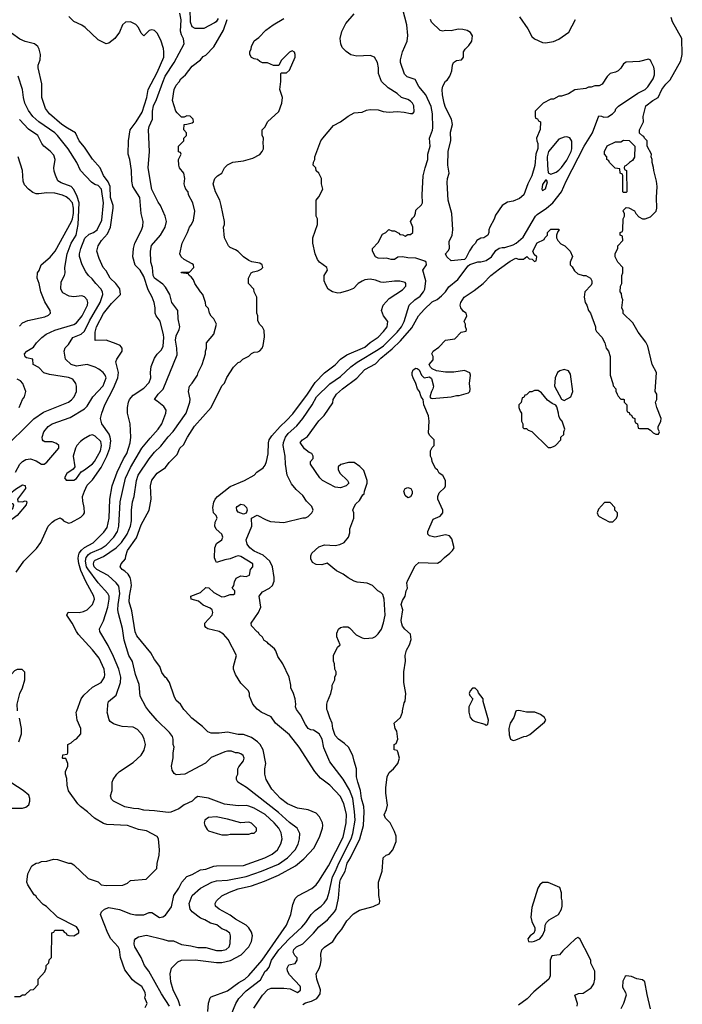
# Model space of a CAD drawing. Header units: inches. Extents: x 1793402 to 1900366, y 320852 to 470679.
# Tile 589 of 604: x 1883949 to 1888867, y 427823 to 435128. Entities that reach past the tile are written whole.
import ezdxf

# ---------------------------------------------------------------- set-up
doc = ezdxf.new("R2010")
doc.units = ezdxf.units.IN
doc.header["$MEASUREMENT"] = 0
doc.layers.add('B8482', color=7, linetype='Continuous')
doc.layers.add('B8483', color=7, linetype='Continuous')

msp = doc.modelspace()

# ---------------------------------------------------------------- linework, layer by layer
at = {"layer": 'B8482', "color": 4}
for points, elevation in [([(1883910, 427882), (1883950, 427882), (1883970, 427894), (1883990, 427894), (1884028.4, 427931.6), (1884050, 427934), (1884086, 427970), (1884086, 428010), (1884136.4, 428063.6), (1884146, 428090), (1884146, 428110), (1884166, 428130), (1884167.3, 428152.7), (1884186, 428170), (1884187.3, 428352.7), (1884202, 428358), (1884210, 428374), (1884270, 428374), (1884278, 428358), (1884294, 428350), (1884298, 428338), (1884312.7, 428332.7), (1884350, 428332), (1884387.3, 428352.7), (1884388, 428370), (1884370, 428398), (1884228.9, 428468.9), (1884148.4, 428548.4), (1884123.1, 428563.1), (1884078, 428610), (1884068.4, 428628.4), (1884056.4, 428636.4), (1884009.1, 428709.1), (1884002, 428730), (1884008.9, 428791.1), (1884038, 428850), (1884070, 428871.3), (1884090, 428872), (1884110, 428882), (1884150, 428884.7), (1884200.2, 428899.8), (1884230, 428898), (1884310, 428871.3), (1884330, 428871.3), (1884350, 428858), (1884456.9, 428756.9), (1884530, 428731.3), (1884554, 428710), (1884590, 428704.7), (1884714, 428706), (1884750, 428722), (1884770, 428742), (1884887.3, 428752.7), (1884966, 428830), (1884968, 428868), (1884984, 428930), (1884985.2, 428970), (1884979, 429050), (1884970, 429068), (1884890, 429109), (1884830, 429119.3), (1884750, 429149.3), (1884596.5, 429156.5), (1884570, 429164), (1884504.8, 429204.8), (1884451.9, 429251.9), (1884399, 429290), (1884379, 429310), (1884310, 429408), (1884301.2, 429450), (1884298, 429498), (1884288.9, 429531.1), (1884288.9, 429551.1), (1884306, 429590), (1884306, 429610), (1884290, 429646), (1884270, 429646), (1884266, 429650), (1884270, 429674), (1884302, 429678), (1884306, 429690), (1884306, 429750), (1884330, 429762), (1884354.6, 429785.4), (1884370, 429792), (1884402, 429830), (1884402, 429870), (1884375.3, 429930), (1884369, 429990), (1884372.5, 430000)], 276), ([(1884880.4, 427799.6), (1884895.3, 427830), (1884878, 427870), (1884882, 427890), (1884879, 427910), (1884854.2, 427954.2), (1884806.3, 427986.3), (1884785.6, 428005.6), (1884730, 428078), (1884697.2, 428170), (1884689.3, 428230), (1884679.3, 428250), (1884626, 428310), (1884602.7, 428350), (1884548.7, 428490), (1884555.3, 428510), (1884578, 428530), (1884610, 428541), (1884690, 428527.3), (1884770, 428494.8), (1884807.5, 428487.5), (1884870, 428487.3), (1884910, 428504.7), (1884930, 428504.7), (1884987.1, 428467.1), (1885010, 428471.3), (1885030, 428484.7), (1885074.8, 428545.2), (1885093.2, 428630), (1885130, 428684.7), (1885151.9, 428728.1), (1885190, 428771), (1885230, 428786.8), (1885290, 428821), (1885330, 428824.9), (1885390, 428846.8), (1885410, 428851), (1885610, 428853.4), (1885768.7, 428910), (1885822, 428938), (1885862.7, 428970), (1885887.2, 429012.8), (1885896, 429050), (1885890, 429095.3), (1885872.3, 429130), (1885838, 429170), (1885770, 429231.6), (1885690, 429278.4), (1885650, 429292), (1885630, 429297), (1885570, 429296.2), (1885467.7, 429307.7), (1885350, 429353.2), (1885270, 429364), (1885250, 429353.2), (1885230, 429329.3), (1885170, 429302.7), (1885130, 429274), (1885070, 429249.2), (1885050, 429245.2), (1884950, 429259), (1884870, 429264), (1884833.6, 429273.6), (1884794.6, 429274.6), (1884730, 429289), (1884646, 429330), (1884630, 429346), (1884622, 429370), (1884635.3, 429410), (1884635.3, 429470), (1884642, 429490), (1884668.7, 429530), (1884689.4, 429550.6), (1884790, 429618), (1884850, 429671.3), (1884872.5, 429707.5), (1884881.2, 429750), (1884873.2, 429790), (1884860.2, 429820.2), (1884822, 429862), (1884790, 429879), (1884710, 429884), (1884673.6, 429893.6), (1884644.7, 429904.7), (1884621.2, 429921.2), (1884613.6, 429933.6), (1884599, 429990), (1884599.5, 430000)], 272), ([(1885060.7, 427810), (1885000.7, 427900.7), (1884908.2, 428068.2), (1884875.6, 428110), (1884851.5, 428171.5), (1884802.7, 428250), (1884797.2, 428270), (1884802, 428298), (1884810, 428312), (1884830, 428324.7), (1884890, 428334.8), (1885010, 428307.3), (1885050, 428294), (1885090, 428294), (1885150, 428267.7), (1885218, 428258), (1885270, 428244), (1885330, 428244.9), (1885410, 428223), (1885450, 428222), (1885482, 428230), (1885504, 428250), (1885510, 428274), (1885514, 428330), (1885509, 428350), (1885482, 428370), (1885450, 428383.7), (1885412.8, 428412.8), (1885365.6, 428425.6), (1885322, 428450), (1885290, 428460.9), (1885229.2, 428510), (1885213.2, 428530), (1885206, 428570), (1885229.2, 428630), (1885290, 428684), (1885375.3, 428730), (1885410, 428738), (1885490, 428744.4), (1885630, 428772.4), (1885744, 428810), (1885870, 428862.4), (1885937.2, 428910), (1885992.7, 428970), (1886015.1, 429010), (1886025.2, 429050), (1886029, 429090), (1886008.7, 429130), (1885950, 429172.7), (1885870, 429247), (1885631.9, 429431.9), (1885568, 429470), (1885558, 429490), (1885558, 429510), (1885568, 429530), (1885568.7, 429570), (1885574.6, 429585.4), (1885608.7, 429630), (1885615.3, 429650), (1885608, 429670), (1885590, 429682), (1885570, 429688.7), (1885550, 429689), (1885520.2, 429700.2), (1885490, 429701.2), (1885470, 429696), (1885370, 429654), (1885327.1, 429612.9), (1885174, 429530), (1885110, 429526), (1885096.4, 429536.4), (1885080.4, 429560.4), (1885075.3, 429590), (1885088.4, 429651.6), (1885088.7, 429690), (1885095.3, 429730), (1885088.9, 429751.1), (1885088.7, 429790), (1885082, 429810), (1885060.2, 429840.2), (1884970, 429928.7), (1884907.7, 430000)], 268), ([(1885138.7, 427810), (1885127.6, 427850), (1885087, 427930), (1885069.4, 427990), (1885066, 428050), (1885076, 428090), (1885122.5, 428137.5), (1885150, 428150.7), (1885250, 428152.7), (1885410, 428132.7), (1885450, 428132.4), (1885512.7, 428147.3), (1885592.7, 428190), (1885649.3, 428250), (1885669.4, 428290), (1885676, 428330), (1885670, 428358), (1885649, 428390), (1885629, 428410), (1885550, 428455.1), (1885510, 428485.2), (1885430, 428529.2), (1885402, 428550), (1885399, 428570), (1885408.7, 428590), (1885450, 428626.8), (1885504.9, 428655.1), (1885570, 428679.3), (1885670, 428703), (1885764.4, 428735.6), (1885870, 428780.4), (1885996, 428850), (1886058.6, 428901.4), (1886134.9, 428985.1), (1886176, 429070), (1886196, 429130), (1886199.3, 429150), (1886196, 429170), (1886173.8, 429213.8), (1886150, 429241.2), (1886090, 429266), (1886010, 429279.3), (1885935.3, 429310), (1885885.2, 429350), (1885820.1, 429420.1), (1885779, 429490), (1885769, 429530), (1885769.2, 429570), (1885776, 429610), (1885755.1, 429710), (1885732.7, 429750), (1885713.2, 429770), (1885670, 429802.7), (1885610, 429826), (1885570, 429826), (1885490, 429841.2), (1885430, 429834), (1885370, 429835.3), (1885344.7, 429844.7), (1885304.7, 429884.7), (1885225.6, 429945.6), (1885177, 430000)], 264), ([(1885345.2, 427770), (1885349.4, 427830.6), (1885362, 427870), (1885370, 427878), (1885490, 427924), (1885574.2, 427985.8), (1885619.3, 428010), (1885650, 428036.3), (1885747.6, 428150), (1885929.3, 428410), (1885961.2, 428490), (1885976.5, 428563.5), (1885992.9, 428607.1), (1886012.9, 428627.1), (1886116.6, 428683.4), (1886149.5, 428710.5), (1886170, 428736), (1886239.6, 428850), (1886350, 429062.8), (1886372.8, 429170), (1886374.9, 429234.9), (1886355.6, 429310), (1886330, 429365.2), (1886249.5, 429449.5), (1886181.2, 429501.2), (1886139, 429550), (1886023.7, 429730), (1885950, 429821.2), (1885847.9, 429907.9), (1885815.5, 429955.5), (1885742, 429990), (1885728.7, 430000)], 256), ([(1885496, 427690), (1885552.1, 427827.9), (1885574.8, 427865.2), (1885630, 427924), (1885735.2, 428004.8), (1885769.5, 428070), (1885782.5, 428077.5), (1885800.9, 428099.1), (1885818, 428150), (1885871.9, 428228.1), (1885949.5, 428310), (1886043.9, 428396.1), (1886072.7, 428430), (1886113.2, 428490), (1886141.6, 428518.4), (1886185.2, 428550), (1886207.5, 428572.5), (1886230, 428606), (1886245.8, 428654.2), (1886271.3, 428770), (1886293, 428810), (1886316.3, 428870), (1886409.7, 429050), (1886421.3, 429090), (1886437.4, 429190), (1886434, 429254), (1886420.5, 429350), (1886395.4, 429415.4), (1886350, 429493.2), (1886250, 429622), (1886206.3, 429726.3), (1886194.5, 429790), (1886172, 429830), (1886130, 429857.2), (1886110, 429859), (1886089.3, 429869.3), (1886070, 429898), (1886034, 429970), (1886010, 430000)], 252), ([(1885685.4, 427794.6), (1885749.7, 427890.3), (1885790, 427934), (1885816.2, 427943.8), (1885910, 427943), (1885956.8, 427936.8), (1886010, 427911.3), (1886032.5, 427927.5), (1886034, 427950), (1886030, 427958), (1885950, 428040.9), (1885936.3, 428070), (1885933.6, 428090), (1885945.1, 428114.9), (1885993.2, 428126.8), (1886008, 428150), (1886007.3, 428167.3), (1885990, 428186), (1885978, 428210), (1885984, 428230), (1886002, 428250), (1886050, 428270.8), (1886129.7, 428350.3), (1886170, 428397.3), (1886232.7, 428450), (1886286, 428510), (1886297, 428530), (1886314.5, 428610), (1886324.2, 428730), (1886329.6, 428750), (1886363.6, 428810), (1886379.7, 428870), (1886404.2, 428910), (1886473, 429050), (1886499.7, 429150), (1886504.2, 429250), (1886502.4, 429290), (1886486.6, 429350), (1886478.7, 429410), (1886457.6, 429470), (1886449.4, 429510), (1886448.7, 429570), (1886430, 429626), (1886422, 429670), (1886388.7, 429730), (1886358.6, 429758.6), (1886315.3, 429790), (1886290, 429818), (1886274, 429870), (1886269, 429910), (1886250, 429948), (1886232.1, 430000)], 248), ([(1886050, 427822), (1886070, 427834.9), (1886113.3, 427846.7), (1886154, 427866), (1886178.6, 427901.4), (1886181.2, 427930), (1886153.2, 428010), (1886149.2, 428050), (1886171.9, 428088.1), (1886181.5, 428118.5), (1886186.6, 428150), (1886184.5, 428195.5), (1886192.3, 428227.7), (1886210, 428246), (1886272.1, 428287.9), (1886303.2, 428336.8), (1886339.5, 428380.5), (1886377.5, 428442.5), (1886426.3, 428493.7), (1886470, 428521.6), (1886571.5, 428548.5), (1886618, 428570), (1886622, 428590), (1886615.3, 428630), (1886612.7, 428730), (1886638, 428810), (1886645.2, 428910), (1886668.7, 428930), (1886690, 428937.3), (1886719.3, 428970), (1886744, 429030), (1886742, 429070), (1886730, 429106), (1886698, 429170), (1886664.7, 429204.7), (1886654, 429230), (1886671.8, 429268.2), (1886678.9, 429301.1), (1886665.2, 429390), (1886665.2, 429430), (1886675.3, 429510), (1886690, 429542), (1886722, 429570), (1886755.3, 429610), (1886768, 429650), (1886756.4, 429696.4), (1886750, 429706), (1886728, 429710), (1886728, 429750), (1886742, 429758), (1886755.3, 429790), (1886748, 429850), (1886735.3, 429870), (1886728.7, 429910), (1886775.3, 429950), (1886789.3, 429990.7), (1886790.9, 430000)], 244), ([(1887282, 430000), (1887282, 429990), (1887291.3, 429950), (1887310, 429931.3), (1887330, 429921), (1887402, 429902), (1887410, 429894), (1887422, 429898), (1887428, 429930), (1887408.3, 430000)], 244), ([(1887636.7, 430000), (1887630, 429998), (1887616, 429950), (1887590, 429908), (1887578.8, 429870), (1887582, 429822), (1887591.1, 429791.1), (1887610, 429781), (1887630, 429786), (1887689.4, 429810.6), (1887710, 429811.3), (1887735.5, 429824.5), (1887844.7, 429915.3), (1887854, 429930), (1887844, 429950), (1887813.7, 429973.7), (1887771, 429991), (1887710, 429989.6), (1887666.6, 430000)], 244), ([(1883942, 429770), (1883960.9, 429830), (1883962, 429870), (1883946.8, 429946.8)], 284), ([(1883890, 429278.8), (1883970, 429278.8), (1883995.1, 429284.9), (1884016, 429304), (1884024, 429330), (1884024, 429350), (1884015.5, 429375.5), (1883975.3, 429410), (1883890, 429464)], 284), ([(1888087, 427810), (1888089.4, 427830), (1888068.9, 427891.1), (1888096.4, 427903.6), (1888130, 427906), (1888190, 427944.7), (1888210, 427974), (1888218, 428010), (1888218, 428070), (1888188.4, 428128.4), (1888187.3, 428147.3), (1888178, 428170), (1888106, 428310), (1888090, 428318), (1888074, 428310), (1887979.6, 428220.4), (1887954, 428190), (1887898, 428182), (1887884.7, 428150), (1887886.4, 428033.6), (1887876, 428010), (1887764.1, 427915.9), (1887716.1, 427863.9), (1887650, 427817.2)], 244), ([(1888629.6, 427790), (1888605.4, 427894.6), (1888589.4, 427989.4), (1888570, 428005.2), (1888530, 428012.7), (1888490, 428029.2), (1888450, 428035.3), (1888442, 428030), (1888425.4, 427994.6), (1888422, 427950), (1888444.7, 427910), (1888451, 427890), (1888430.6, 427829.4), (1888411, 427790)], 244)]:
    msp.add_lwpolyline(points, dxfattribs=dict(at, elevation=elevation))
for points, elevation in [([(1885407.1, 429212.9), (1885350, 429208.7), (1885322, 429190), (1885318, 429170), (1885322.8, 429150), (1885339.8, 429119.8), (1885350, 429111.3), (1885414, 429090), (1885450, 429081), (1885490, 429081), (1885510, 429086), (1885650, 429084.7), (1885670, 429094), (1885690, 429094), (1885706, 429110), (1885706, 429130), (1885670, 429168), (1885650, 429175.3), (1885590, 429168.7), (1885490, 429197.2)], 276), ([(1887870, 428727.6), (1887830, 428727.3), (1887808, 428710), (1887795.1, 428684.9), (1887750, 428542), (1887742.4, 428470), (1887750, 428438), (1887771.3, 428390), (1887771.3, 428370), (1887764.7, 428350), (1887738, 428330), (1887721, 428310), (1887726, 428290), (1887750, 428287.7), (1887770, 428291.3), (1887808, 428310), (1887830, 428334), (1887847.3, 428372.7), (1887848, 428410), (1887858, 428430), (1887878, 428450), (1887948.7, 428490), (1887969, 428530), (1887974, 428550), (1887974, 428590), (1887969, 428610), (1887968.9, 428648.9), (1887958, 428690)], 244)]:
    msp.add_lwpolyline(points, close=True, dxfattribs=dict(at, elevation=elevation))
at = {"layer": 'B8483', "color": 4}
for points, elevation in [([(1886010, 430000), (1886002, 430010), (1885995.3, 430030), (1885999, 430050), (1885994, 430090), (1885982, 430130), (1885962, 430170), (1885962, 430190), (1885949, 430250), (1885902, 430350), (1885864.7, 430404.7), (1885850, 430446), (1885840.4, 430460.4), (1885796.4, 430496.4), (1885786, 430510), (1885763.1, 430523.1), (1885750, 430546), (1885726, 430570), (1885722, 430582), (1885710, 430586), (1885668, 430630), (1885666, 430650), (1885721.2, 430730), (1885737.2, 430770), (1885725.2, 430850), (1885750, 430882.8), (1885802, 430910), (1885824, 430930), (1885837, 430963), (1885838, 430990), (1885825.1, 431070), (1885805.6, 431110), (1885755.3, 431155.3), (1885690, 431184.5), (1885657.2, 431210), (1885637.5, 431237.5), (1885629.4, 431270), (1885672.7, 431370), (1885668, 431430), (1885710, 431452), (1885776.9, 431416.9), (1885810, 431404.7), (1885910, 431398), (1886050, 431432), (1886070, 431432), (1886090, 431442), (1886118, 431470), (1886126, 431490), (1886116.4, 431516.4), (1886076.4, 431556.4), (1886050, 431598), (1886001.5, 431641.5), (1885964.8, 431684.8), (1885932.7, 431750), (1885920.9, 431830), (1885919.3, 431890), (1885905.1, 431970), (1885907.5, 431992.5), (1885920.9, 432030), (1885942.3, 432057.7), (1886005.3, 432114.7), (1886049.7, 432170.3), (1886119.5, 432270), (1886152, 432330), (1886250, 432427.7), (1886330, 432482), (1886407, 432553), (1886452.3, 432587.7), (1886610, 432680.3), (1886650, 432708.7), (1886750, 432810.5), (1886781.6, 432850), (1886802.9, 432890), (1886839, 433010), (1886881.2, 433050), (1886922, 433078), (1886946.6, 433110), (1886955.1, 433130), (1886962.9, 433190), (1886940.9, 433270), (1886967, 433310), (1886964.5, 433330), (1886956.4, 433336.4), (1886890, 433359.8), (1886830, 433360.5), (1886790, 433369.7), (1886754.2, 433365.8), (1886730, 433349.5), (1886706, 433350), (1886670, 433359), (1886650, 433355.3), (1886610, 433359), (1886588.7, 433370), (1886568, 433410), (1886568, 433430), (1886610, 433474), (1886642, 433538), (1886666, 433550), (1886688, 433572), (1886710, 433562), (1886730, 433562), (1886763.6, 433543.6), (1886770, 433534), (1886792, 433532), (1886810, 433522), (1886830, 433534), (1886850, 433534), (1886866, 433550), (1886866, 433590), (1886848.4, 433631.6), (1886863.1, 433656.9), (1886878, 433670), (1886887.3, 433692.7), (1886890, 433714), (1886930, 433754), (1886938, 433770), (1886935.3, 433830), (1886944, 433970), (1886957.2, 434030), (1886979, 434090), (1886979, 434130), (1886995.3, 434190), (1886989.2, 434250), (1887012.1, 434307.9), (1887014.8, 434325.2), (1887012, 434430), (1887003.3, 434483.3), (1886962.7, 434570), (1886912.1, 434632.1), (1886884, 434684), (1886825.6, 434705.6), (1886804.7, 434724.7), (1886775.3, 434810), (1886774, 434830), (1886788.9, 434888.9), (1886825.2, 434970), (1886829.2, 435010), (1886822.7, 435090), (1886759.3, 435330)], 252), ([(1885422.8, 435137.2), (1885406.8, 435113.2), (1885395.3, 435104.7), (1885315.9, 435064.1), (1885250, 435062.7), (1885230, 435075.3), (1885216, 435110), (1885214.5, 435210)], 268), ([(1884372.5, 430000), (1884404, 430090), (1884424.1, 430115.9), (1884490, 430174.8), (1884554, 430210), (1884579, 430250), (1884581.2, 430270), (1884576, 430310), (1884539.3, 430390), (1884490, 430454), (1884386.3, 430566.3), (1884369.4, 430589.4), (1884339, 430650), (1884298, 430710), (1884308, 430732), (1884390, 430730.8), (1884422, 430738), (1884449.4, 430750.6), (1884489, 430790), (1884504, 430830), (1884499, 430850), (1884439.6, 430959.6), (1884401.8, 431041.8), (1884386.5, 431093.5), (1884382, 431130), (1884384.7, 431150), (1884389.8, 431170.2), (1884406.3, 431193.7), (1884428.7, 431211.3), (1884493.3, 431246.7), (1884573.9, 431326.1), (1884598.3, 431361.7), (1884611.6, 431430), (1884617.6, 431570), (1884635.6, 431670), (1884671.5, 431770), (1884719.6, 431870), (1884743.6, 431910), (1884769.5, 431990), (1884774.5, 432030), (1884769.5, 432130), (1884749.6, 432210), (1884749.6, 432250), (1884756.2, 432290), (1884762.9, 432310), (1884790, 432342), (1884870, 432394), (1884910, 432436), (1884922.7, 432470), (1884919.3, 432510), (1884925.4, 432554.6), (1884950, 432618), (1884970, 432646), (1885002, 432678), (1885013.6, 432706.4), (1885018.7, 432770), (1885016.3, 432790), (1884991.6, 432891.6), (1884962, 432930), (1884954, 432950), (1884955.1, 432990), (1884947, 433030), (1884932, 433070), (1884903, 433123), (1884870, 433222), (1884842, 433270), (1884806.8, 433306.8), (1884789.2, 433370), (1884794, 433430), (1884804, 433470), (1884853.8, 433566.2), (1884862.5, 433597.5), (1884864.5, 433630), (1884851.5, 433691.5), (1884839.6, 433810), (1884787.3, 433890), (1884780.7, 433930), (1884779.3, 434010), (1884766.6, 434090), (1884753.2, 434130), (1884755.3, 434230), (1884769.3, 434310), (1884813.2, 434370), (1884857.7, 434442.3), (1884892, 434550), (1884902.7, 434610), (1884970, 434736), (1885018, 434850), (1885019.3, 434890), (1885014.8, 434914.8), (1884995.5, 434975.5), (1884970, 435028), (1884950, 435048.7), (1884930, 435053.2), (1884910, 435049), (1884870, 435008.7), (1884850, 435029), (1884829.6, 435069.6), (1884810, 435092.7), (1884770, 435112.7), (1884734, 435110), (1884711, 435090), (1884690, 435035.3), (1884656, 434990), (1884610, 434955.3), (1884590, 434948), (1884530, 434978), (1884435.3, 435070), (1884410, 435088.7), (1884350, 435115.3), (1884312.9, 435152.9)], 276), ([(1884599.5, 430000), (1884602, 430050), (1884608.7, 430070), (1884664, 430116), (1884697.2, 430210), (1884699.3, 430250), (1884683.7, 430310), (1884643.9, 430403.9), (1884605.6, 430485.6), (1884544, 430590), (1884542, 430610), (1884571.8, 430668.2), (1884602.9, 430770), (1884613.6, 430830), (1884611.8, 430850), (1884603.7, 430870), (1884530, 430949.4), (1884453.5, 431053.5), (1884444.4, 431070), (1884437.2, 431110), (1884443, 431137), (1884460, 431160), (1884472.7, 431170), (1884554.1, 431205.9), (1884589.3, 431230), (1884647, 431290), (1884673.6, 431330), (1884683.6, 431370), (1884693.6, 431550), (1884732.9, 431727.1), (1884770, 431806.8), (1884856, 431950), (1884915.9, 432024.1), (1884977.2, 432090), (1885002.7, 432130), (1885034, 432210), (1885035.3, 432230), (1885017.5, 432257.5), (1884970, 432298), (1884948.7, 432310), (1884975.3, 432350), (1885012.9, 432387.1), (1885117.2, 432642.8), (1885116.2, 432690), (1885104.5, 432750), (1885110, 432782), (1885133.2, 432830), (1885137.2, 432850), (1885124, 432910), (1885122, 432970), (1885079, 433030), (1885062.7, 433090), (1885030, 433144), (1885010, 433165.2), (1884949.4, 433210), (1884939.5, 433230), (1884935.1, 433290), (1884921.1, 433330), (1884919.7, 433410), (1884928.2, 433451.8), (1884993.2, 433530), (1885029, 433590), (1885039, 433630), (1885029, 433670), (1884993.2, 433750), (1884975.5, 433775.5), (1884930, 433868), (1884901.6, 434030), (1884911.8, 434150), (1884904.4, 434310), (1884910, 434334.8), (1884934.5, 434390), (1884935.6, 434450), (1884943, 434490), (1884964.6, 434535.4), (1885010, 434666), (1885029.6, 434710), (1885095.1, 434810), (1885169, 434950), (1885165.6, 434985.6), (1885150, 435015.3), (1885142.4, 435042.4), (1885148.1, 435128.1), (1885137.7, 435177.7)], 272), ([(1884907.7, 430000), (1884899, 430010), (1884884, 430030), (1884842.7, 430110), (1884834.8, 430194.8), (1884809.3, 430270), (1884786, 430366), (1884759, 430410), (1884724.5, 430524.5), (1884711.7, 430611.7), (1884682, 430722), (1884677.6, 430750), (1884678.7, 430790), (1884691.5, 430871.5), (1884685.1, 430925.1), (1884665.2, 430950), (1884604.2, 431004.2), (1884520.7, 431050), (1884502.4, 431070), (1884495.6, 431090), (1884502, 431110), (1884510, 431117.1), (1884570, 431144.4), (1884665.1, 431210), (1884705.1, 431250), (1884745.6, 431310), (1884771.5, 431370), (1884779.6, 431410), (1884779.5, 431490), (1884786.6, 431550), (1884799.5, 431590), (1884814.5, 431710), (1884829.1, 431749.1), (1884910, 431870.7), (1884950, 431920.7), (1884996.1, 431963.9), (1885050, 432034), (1885087.9, 432072.1), (1885183.7, 432210), (1885212.7, 432290), (1885212.9, 432312.9), (1885202, 432370), (1885209, 432410), (1885228.9, 432431.1), (1885268.7, 432490), (1885274, 432510), (1885304, 432570), (1885328.7, 432650), (1885328.7, 432670), (1885335.3, 432690), (1885335.3, 432730), (1885390, 432794), (1885408.7, 432870), (1885388.9, 432908.9), (1885369.1, 432929.1), (1885358, 432950), (1885350, 432986), (1885330, 433006), (1885328.7, 433030), (1885308.9, 433088.9), (1885290, 433108), (1885248.7, 433170), (1885238, 433198), (1885220.4, 433220.4), (1885206, 433230), (1885202, 433242), (1885148, 433250), (1885150, 433254), (1885210, 433254), (1885242, 433290), (1885238, 433310), (1885230, 433318), (1885168.9, 433348.9), (1885146, 433370), (1885138, 433390), (1885154, 433470), (1885194, 433550), (1885209, 433590), (1885224, 433610), (1885238.6, 433641.4), (1885248.9, 433708.9), (1885234, 433770), (1885202, 433830), (1885198, 433850), (1885182, 433870), (1885174, 433890), (1885169, 433910), (1885174, 433950), (1885168, 433990), (1885135.3, 434030), (1885128.7, 434050), (1885128, 434090), (1885146, 434130), (1885142, 434142), (1885128.4, 434148.4), (1885128, 434190), (1885166, 434230), (1885166, 434250), (1885186, 434270), (1885186, 434290), (1885168, 434310), (1885168.4, 434351.6), (1885190, 434352), (1885230, 434362), (1885238, 434370), (1885235.3, 434390), (1885212.9, 434412.9), (1885190, 434414), (1885170, 434406), (1885150, 434406), (1885118, 434438), (1885108.7, 434450), (1885084, 434530), (1885094, 434610), (1885110, 434642), (1885132.5, 434667.5), (1885144, 434690), (1885180.2, 434719.8), (1885230, 434784.7), (1885289.4, 434830.6), (1885310, 434856), (1885330, 434866), (1885390, 434926), (1885462, 435050), (1885489.1, 435130.9)], 268), ([(1885177, 430000), (1885168, 430010), (1885142, 430050), (1885110, 430078), (1885094, 430110), (1885061.2, 430210), (1885041.2, 430241.2), (1885028.7, 430250), (1885003.7, 430283.7), (1884989, 430330), (1884950, 430382), (1884921.2, 430430), (1884817.2, 430557.2), (1884806.3, 430586.3), (1884781.5, 430741.5), (1884762, 430810), (1884762.9, 430850), (1884779.5, 430930), (1884774.5, 430970), (1884769.3, 430990), (1884753.4, 431013.4), (1884730, 431037.2), (1884709, 431050), (1884695.3, 431070), (1884702, 431090), (1884732.9, 431127.1), (1884735.3, 431150), (1884749.2, 431190), (1884815.6, 431284.4), (1884850, 431381), (1884909.3, 431490), (1884925.2, 431570), (1884919.3, 431670), (1884930, 431711.3), (1884970, 431764.7), (1885030, 431806), (1885058, 431842), (1885118, 431902), (1885138, 431950), (1885165.6, 431974.4), (1885194, 432030), (1885247.2, 432112.8), (1885369, 432250), (1885450, 432412), (1885468.9, 432431.1), (1885485.6, 432474.4), (1885535.3, 432550), (1885570, 432584.7), (1885586, 432590), (1885606, 432610), (1885650, 432632), (1885670, 432652), (1885690, 432662), (1885716.4, 432663.6), (1885730, 432672), (1885748, 432690), (1885755.3, 432710), (1885764.7, 432775.3), (1885763.1, 432823.1), (1885750, 432848), (1885728, 432870), (1885716.4, 432896.4), (1885715.3, 432930), (1885708.4, 432951.6), (1885708, 433070), (1885688, 433110), (1885686, 433130), (1885648, 433170), (1885648, 433210), (1885666, 433250), (1885681.2, 433258.8), (1885715.5, 433264.5), (1885742, 433278), (1885753.2, 433290), (1885749, 433310), (1885730, 433320.9), (1885672.7, 433332.7), (1885650, 433342), (1885610, 433368.7), (1885570, 433408.7), (1885550, 433422), (1885510, 433438), (1885498, 433450), (1885468, 433510), (1885462, 433590), (1885468.7, 433610), (1885468.7, 433630), (1885445.2, 433750), (1885434, 433790), (1885401.2, 433850), (1885384, 433910), (1885398, 433950), (1885418, 433970), (1885448, 433990), (1885468.7, 434030), (1885490, 434051), (1885529.5, 434070.5), (1885610, 434080.7), (1885678, 434102), (1885730, 434127.3), (1885749, 434150), (1885757.2, 434170), (1885759, 434190), (1885755.3, 434210), (1885758, 434250), (1885747.3, 434272.7), (1885748.4, 434311.6), (1885770, 434334), (1885788, 434370), (1885871.9, 434448.1), (1885893.2, 434510), (1885899, 434550), (1885879, 434610), (1885888, 434670), (1885886, 434730), (1885890, 434734), (1885930, 434734), (1885950, 434754), (1885993.2, 434850), (1885994, 434870), (1885988.4, 434888.4), (1885970, 434898), (1885950, 434888), (1885890, 434826), (1885872.7, 434787.3), (1885832.7, 434787.3), (1885787.3, 434807.3), (1885750, 434808), (1885730, 434818), (1885714, 434834), (1885690, 434838), (1885668.9, 434848.9), (1885658, 434870), (1885658, 434890), (1885667.3, 434912.7), (1885668, 434930), (1885690, 434972), (1885724.7, 434995.3), (1885775.3, 435050), (1885829.4, 435090.6), (1885910, 435136)], 264), ([(1885728.7, 430000), (1885710, 430014), (1885679, 430050), (1885655.3, 430110), (1885655.3, 430130), (1885648, 430150), (1885590, 430206), (1885549.2, 430269.2), (1885535.3, 430310), (1885535.3, 430330), (1885557.2, 430410), (1885497.2, 430530), (1885462, 430570), (1885430, 430589), (1885346, 430610), (1885330, 430618), (1885322, 430630), (1885324, 430650), (1885377.2, 430710), (1885381.2, 430730), (1885378, 430750), (1885362, 430762), (1885310, 430784), (1885274.8, 430814.8), (1885222, 430830), (1885218, 430850), (1885290, 430878.8), (1885330, 430914.8), (1885352.7, 430912.7), (1885390, 430877.3), (1885450, 430847.3), (1885472.1, 430847.9), (1885510, 430864.7), (1885535.3, 430864.7), (1885546, 430870), (1885546, 430890), (1885526, 430910), (1885538, 430930), (1885543.1, 430956.9), (1885555.3, 430984.7), (1885590, 431001), (1885630, 430998), (1885654, 431006), (1885662, 431050), (1885678, 431070), (1885678, 431090), (1885590, 431146), (1885570, 431149.3), (1885553.7, 431146.3), (1885510.6, 431129.4), (1885470, 431122), (1885416.9, 431103.1), (1885410, 431102), (1885404, 431110), (1885394.6, 431134.6), (1885396, 431210), (1885410, 431241), (1885448.7, 431270), (1885455.3, 431290), (1885449, 431310), (1885407.7, 431347.7), (1885396, 431370), (1885399.3, 431400.7), (1885415.3, 431430), (1885408, 431450), (1885388, 431470), (1885382, 431510), (1885388.9, 431548.9), (1885399.3, 431570), (1885417.2, 431590), (1885510, 431664), (1885618, 431710), (1885688, 431750), (1885708, 431770), (1885756.5, 431803.5), (1885770, 431822), (1885781.2, 431850), (1885792.1, 431907.9), (1885794.5, 431990), (1885800.9, 432010), (1885819.3, 432040.7), (1885880.9, 432110), (1885930, 432154), (1885975.2, 432204.8), (1886084.5, 432350), (1886142.3, 432437.7), (1886211.5, 432508.5), (1886290, 432566.8), (1886329.6, 432610.4), (1886377.6, 432642.4), (1886510, 432699.3), (1886550, 432733.4), (1886610, 432774), (1886650, 432814.8), (1886676, 432850), (1886681.2, 432890), (1886649, 432930), (1886634, 432970), (1886645.2, 433010), (1886690, 433058.8), (1886790, 433122.8), (1886814, 433150), (1886815.3, 433170), (1886810, 433178), (1886770, 433189), (1886730, 433189.2), (1886650, 433178), (1886630, 433180.9), (1886590, 433196), (1886550, 433202.7), (1886510, 433197.2), (1886490, 433189.2), (1886461, 433170), (1886425.4, 433134.6), (1886390, 433118), (1886330, 433102), (1886310, 433099), (1886270, 433109), (1886239, 433130), (1886220.1, 433160.1), (1886209.4, 433190.6), (1886209.3, 433230), (1886234, 433270), (1886229.2, 433290), (1886172.7, 433330), (1886158, 433350), (1886141.2, 433390), (1886124, 433470), (1886124, 433510), (1886158, 433610), (1886158, 433650), (1886148, 433670), (1886148, 433790), (1886170, 433814), (1886198, 433870), (1886188.7, 433910), (1886188, 433950), (1886168.4, 433988.4), (1886150, 434006), (1886146, 434030), (1886126, 434050), (1886128.4, 434071.6), (1886138, 434090), (1886138, 434110), (1886184, 434230), (1886199, 434250), (1886277.5, 434342.5), (1886328.7, 434370), (1886386.3, 434413.7), (1886430, 434438), (1886490, 434442), (1886523.1, 434456.9), (1886550, 434461), (1886610, 434458.8), (1886646.4, 434446.4), (1886690, 434442.8), (1886750, 434446.8), (1886802, 434442), (1886850, 434432), (1886867.3, 434432.7), (1886875.3, 434444.7), (1886873.2, 434490), (1886864, 434510), (1886850, 434524), (1886830, 434536), (1886782, 434550), (1886750, 434581.2), (1886682.5, 434622.5), (1886634, 434670), (1886612.7, 434730), (1886612.1, 434772.1), (1886605.2, 434810), (1886582, 434850), (1886550, 434862.7), (1886450, 434858), (1886407.3, 434867.3), (1886371.7, 434891.7), (1886342.9, 434922.9), (1886332.7, 434950), (1886326.6, 434990), (1886338.9, 435041.1), (1886370, 435101), (1886430, 435170.8)], 256), ([(1886232.1, 430000), (1886228.7, 430010), (1886228.9, 430048.9), (1886234, 430070), (1886258, 430130), (1886268, 430170), (1886268, 430190), (1886288, 430230), (1886288.4, 430251.6), (1886298, 430270), (1886298, 430290), (1886288.4, 430308.4), (1886286, 430350), (1886278, 430370), (1886278, 430410), (1886308.4, 430471.6), (1886326, 430490), (1886302, 430550), (1886303.1, 430576.9), (1886314.6, 430605.4), (1886330, 430618), (1886350, 430624.7), (1886383.6, 430623.6), (1886396.9, 430616.9), (1886445.4, 430565.4), (1886490, 430542), (1886510, 430538), (1886570, 430542), (1886590, 430552), (1886610, 430572), (1886632.9, 430607.1), (1886650, 430654), (1886661.2, 430710), (1886654, 430830), (1886643.1, 430863.1), (1886630, 430878), (1886606, 430890), (1886566, 430930), (1886528.4, 430948.4), (1886454.6, 430954.6), (1886430, 430962), (1886386.3, 430986.3), (1886350, 431014), (1886300.2, 431040.2), (1886230, 431095.3), (1886190, 431084), (1886150, 431085.2), (1886122, 431102), (1886109.1, 431129.1), (1886109.1, 431150.9), (1886118, 431170), (1886170, 431216), (1886210, 431231), (1886290, 431226), (1886324.7, 431235.3), (1886358, 431250), (1886388.7, 431290), (1886398, 431322), (1886399, 431350), (1886428.7, 431430), (1886428.7, 431470), (1886422, 431490), (1886428.7, 431510), (1886444.7, 431535.3), (1886470, 431562), (1886496.4, 431603.6), (1886506, 431610), (1886508, 431630), (1886528.7, 431690), (1886528.7, 431710), (1886503.1, 431783.1), (1886473.2, 431813.2), (1886430, 431842), (1886390, 431844), (1886331.1, 431828.9), (1886312, 431810), (1886311.3, 431790), (1886324.5, 431764.5), (1886382, 431710), (1886392, 431690), (1886372, 431670), (1886330, 431654), (1886290, 431659), (1886195.3, 431710), (1886175.3, 431730), (1886106, 431830), (1886106, 431850), (1886127.3, 431872.7), (1886128, 431890), (1886118, 431910), (1886098, 431918), (1886063.1, 431943.1), (1886029.3, 431990.7), (1886048, 432010), (1886085.2, 432034.8), (1886170, 432151.3), (1886209.3, 432190.7), (1886273.6, 432286.4), (1886275.3, 432310), (1886299, 432350), (1886345.2, 432390), (1886451.5, 432468.5), (1886510, 432534), (1886590, 432574), (1886630, 432617.3), (1886714.2, 432685.9), (1886774.5, 432745.5), (1886858, 432842), (1886909.5, 432930), (1886950, 432978.8), (1887010, 433034.8), (1887046.6, 433053.4), (1887080.2, 433079.8), (1887108.7, 433110), (1887133.2, 433146.8), (1887200.2, 433199.8), (1887277.2, 433302.8), (1887290, 433312), (1887350, 433331.3), (1887370, 433331.3), (1887410, 433341), (1887449.2, 433370), (1887483.7, 433416.3), (1887506.6, 433433.4), (1887530, 433438.8), (1887550, 433437.3), (1887610, 433457.1), (1887632.7, 433470), (1887684.9, 433515.1), (1887776, 433670), (1887790, 433684), (1887859.3, 433730), (1887906, 433770), (1887969.5, 433850.5), (1888003.7, 433930), (1888137, 434190), (1888199.3, 434290), (1888246, 434414), (1888267.3, 434412.7), (1888284.7, 434404.7), (1888312.9, 434407.1), (1888348, 434430), (1888368, 434450), (1888374, 434466), (1888393.2, 434486.8), (1888537.6, 434582.4), (1888590, 434610.7), (1888610, 434630.8), (1888649.2, 434690), (1888659, 434719), (1888661.2, 434750), (1888655.5, 434775.5), (1888636.5, 434816.5), (1888630, 434828), (1888614.6, 434834.6), (1888550, 434817.2), (1888450, 434813.2), (1888430, 434802), (1888410.6, 434769.4), (1888391.3, 434750), (1888370, 434739), (1888330, 434728), (1888310, 434708), (1888271.1, 434648.9), (1888250, 434638), (1888216.4, 434636.4), (1888190, 434628), (1888170, 434628), (1888150, 434618), (1888070, 434608), (1888022, 434578), (1887970, 434562), (1887950, 434562), (1887910, 434538), (1887890, 434538), (1887834, 434510), (1887774, 434450), (1887774, 434410), (1887778, 434398), (1887792.7, 434392.7), (1887798, 434378), (1887814, 434370), (1887812.7, 434312.7), (1887784.7, 434250), (1887786, 434230), (1887794, 434210), (1887793.7, 434173.7), (1887779.1, 434130), (1887772.5, 434047.5), (1887750.6, 433970), (1887720.7, 433910), (1887690.5, 433829.5), (1887658, 433802), (1887610, 433782), (1887570, 433774), (1887530.6, 433749.4), (1887481.1, 433678.9), (1887470, 433648), (1887438, 433590), (1887431.3, 433570), (1887431.3, 433550), (1887422, 433530), (1887394, 433510), (1887370, 433508), (1887342, 433490), (1887330, 433468), (1887310, 433448), (1887286.4, 433413.6), (1887261, 433359), (1887251.1, 433348.9), (1887150, 433338), (1887118, 433370), (1887108, 433390), (1887130, 433414), (1887138, 433430), (1887136.4, 433483.6), (1887158, 433530), (1887164, 433570), (1887156, 433690), (1887129.4, 433789.4), (1887120.9, 433920.9), (1887123.7, 433950), (1887136, 433990), (1887126.6, 434050), (1887129.3, 434150), (1887149.1, 434230.9), (1887145.2, 434294.8), (1887162, 434350), (1887153.2, 434390), (1887110, 434478), (1887099, 434510), (1887086, 434570), (1887085.2, 434610), (1887090, 434634), (1887110, 434672), (1887120.4, 434679.6), (1887142, 434710), (1887157.2, 434750), (1887161.2, 434790), (1887169, 434811), (1887190, 434826), (1887228.9, 434831.1), (1887238, 434842), (1887242, 434850), (1887242, 434890), (1887254, 434910), (1887283.3, 434936.7), (1887305.2, 434970), (1887309, 435009), (1887293.6, 435033.6), (1887269.1, 435049.1), (1887236.5, 435056.5), (1887202, 435058), (1887150, 435045.2), (1887110, 435049), (1887090, 435044), (1887070, 435048.7), (1887006, 435110), (1886998, 435130)], 248), ([(1886790.9, 430000), (1886801.2, 430058.8), (1886808.4, 430071.6), (1886815.3, 430130), (1886799, 430210), (1886799, 430290), (1886813.2, 430370), (1886809, 430410), (1886819, 430450), (1886842, 430490), (1886854, 430530), (1886848.7, 430570), (1886807.2, 430607.2), (1886789.6, 430629.6), (1886784.8, 430644.8), (1886780.9, 430670), (1886792.3, 430750), (1886780.9, 430790), (1886790, 430818), (1886809, 430850), (1886818, 430890), (1886828, 430910), (1886822, 430950), (1886828.7, 430970), (1886883.1, 431076.9), (1886910, 431102), (1887050, 431096), (1887075.3, 431110), (1887101.5, 431138.5), (1887142, 431170), (1887162, 431190), (1887174, 431210), (1887156.5, 431276.5), (1887139.3, 431299.3), (1887110, 431305.2), (1887030, 431289), (1886990, 431298), (1886978, 431310), (1886978, 431330), (1887016.4, 431423.6), (1887070, 431444.7), (1887089, 431470), (1887089.2, 431490), (1887053.2, 431570), (1887053.2, 431590), (1887063.2, 431616.8), (1887103.1, 431656.9), (1887108.7, 431670), (1887108, 431710), (1887090, 431746), (1887063.1, 431763.1), (1887048.4, 431788.4), (1887036.4, 431796.4), (1887008.9, 431848.9), (1887008, 431870), (1886998, 431890), (1886998, 431930), (1887010, 431954), (1887026, 431970), (1887026, 432010), (1886990, 432046), (1886983.1, 432063.1), (1886988.7, 432150), (1886982, 432190), (1886948.7, 432270), (1886942, 432310), (1886928.7, 432330), (1886915.3, 432370), (1886902, 432390), (1886888.7, 432430), (1886868.7, 432470), (1886862, 432490), (1886862, 432510), (1886868.7, 432530), (1886890, 432542), (1886899.6, 432539.6), (1886914, 432530), (1886932, 432490), (1886950, 432472), (1886990, 432478), (1887005.4, 432465.4), (1887018.8, 432410), (1887016, 432390), (1887004.7, 432370), (1886992, 432330), (1887001, 432321), (1887010, 432318), (1887150, 432331), (1887190, 432341), (1887210, 432341), (1887279.3, 432360.7), (1887289.2, 432370.8), (1887291.9, 432388.1), (1887286, 432430), (1887294.5, 432490), (1887289.3, 432509.3), (1887250, 432525.2), (1887170, 432513.2), (1887110, 432514), (1887043.1, 432523.1), (1887010, 432538), (1886998, 432550), (1886988, 432570), (1887016.4, 432603.6), (1887018, 432630), (1887008, 432650), (1887018, 432670), (1887060.4, 432699.6), (1887110, 432751.3), (1887179, 432761), (1887226, 432810), (1887262, 432818), (1887266, 432830), (1887258, 432850), (1887258, 432870), (1887248.7, 432890), (1887268, 432930), (1887262, 432950), (1887243.7, 432963.7), (1887224, 432990), (1887219, 433010), (1887224, 433030), (1887248.7, 433070), (1887322, 433118), (1887389.1, 433170.9), (1887445.2, 433230), (1887510, 433281), (1887590, 433336), (1887630, 433358), (1887650, 433351.3), (1887688.4, 433351.6), (1887712, 433372), (1887730, 433354), (1887752.7, 433352.7), (1887770, 433334), (1887782, 433338), (1887786, 433370), (1887767.3, 433387.3), (1887758, 433410), (1887790, 433472), (1887842, 433498), (1887846, 433510), (1887866, 433530), (1887866, 433550), (1887890, 433574), (1887950, 433574), (1887952, 433570), (1887942, 433558), (1887934, 433530), (1887934, 433510), (1887942, 433490), (1887965.4, 433465.4), (1887994, 433450), (1888034, 433410), (1888051.1, 433371.1), (1888034, 433330), (1888034, 433310), (1888050, 433294), (1888065.4, 433265.4), (1888090, 433242), (1888130, 433231.3), (1888150.7, 433230.7), (1888184.7, 433210), (1888196, 433190), (1888196, 433170), (1888190, 433158), (1888142, 433110), (1888138, 433070), (1888146, 433030), (1888158, 433010), (1888171.3, 432970), (1888184.7, 432950), (1888222, 432850), (1888222, 432830), (1888230, 432814), (1888270, 432774), (1888292, 432730), (1888302, 432690), (1888318, 432670), (1888331.3, 432630), (1888331.3, 432490), (1888352, 432430), (1888352.7, 432412.7), (1888372, 432390), (1888372.7, 432372.7), (1888382, 432350), (1888390, 432334), (1888410, 432314), (1888430, 432314), (1888434, 432310), (1888434, 432290), (1888454, 432270), (1888454, 432230), (1888458, 432218), (1888472.7, 432212.7), (1888478, 432198), (1888490, 432194), (1888498, 432178), (1888514, 432170), (1888514, 432150), (1888518, 432138), (1888534, 432130), (1888538, 432098), (1888550, 432094), (1888610, 432094), (1888630, 432082), (1888650, 432062), (1888670, 432052), (1888690, 432054), (1888698, 432070), (1888688, 432090), (1888688.4, 432108.4), (1888708, 432150), (1888708.7, 432170), (1888678, 432250), (1888668, 432290), (1888678, 432310), (1888678, 432350), (1888666, 432370), (1888674, 432510), (1888642, 432570), (1888610, 432706), (1888596.5, 432736.5), (1888538, 432810), (1888500.4, 432880.4), (1888428.4, 432948.4), (1888427.3, 432967.3), (1888418, 432990), (1888426, 433050), (1888418, 433070), (1888416.4, 433096.4), (1888406, 433110), (1888408, 433150), (1888418, 433170), (1888418, 433230), (1888426, 433250), (1888426, 433290), (1888388, 433330), (1888368.4, 433368.4), (1888368, 433390), (1888387.3, 433432.7), (1888388.4, 433451.6), (1888426, 433490), (1888422, 433522), (1888406, 433530), (1888406, 433550), (1888422, 433558), (1888426, 433570), (1888428, 433650), (1888438, 433670), (1888438, 433690), (1888428.4, 433708.4), (1888430, 433714), (1888450, 433734), (1888470, 433732), (1888511.1, 433711.1), (1888522, 433690), (1888544.7, 433664.7), (1888570, 433652), (1888590, 433652), (1888630, 433664.7), (1888672.5, 433707.5), (1888677.2, 433730), (1888674, 433810), (1888679, 433890), (1888674, 433930), (1888654, 434010), (1888652.9, 434032.9), (1888642, 434070), (1888642, 434090), (1888635.3, 434110), (1888638, 434130), (1888606, 434190), (1888606, 434230), (1888586, 434250), (1888582, 434262), (1888570, 434266), (1888550, 434286), (1888548, 434310), (1888578, 434370), (1888575.3, 434410), (1888595.3, 434490), (1888648, 434530), (1888688, 434550), (1888714, 434610), (1888744, 434650), (1888777, 434683), (1888856.1, 434823.9), (1888866.6, 434870), (1888864, 434990), (1888793.6, 435113.6), (1888784.7, 435144.7)], 244), ([(1887658, 435150), (1887719.8, 435059.8), (1887750, 435004.7), (1887770, 434986), (1887830, 434958.8), (1887850, 434956), (1887910, 434966), (1887950, 434984.7), (1888024.7, 435035.3), (1888074, 435130)], 248), ([(1883923.7, 431030), (1883979, 431110), (1884074.2, 431205.8), (1884105.2, 431250), (1884161.2, 431370), (1884190, 431401), (1884210, 431416), (1884250, 431432), (1884263.6, 431423.6), (1884274, 431410), (1884310, 431392), (1884330, 431398), (1884403.1, 431436.9), (1884423.1, 431456.9), (1884428.7, 431470), (1884428.4, 431508.4), (1884416.4, 431556.4), (1884415.3, 431590), (1884429.3, 431630), (1884450, 431674.8), (1884490, 431714), (1884553, 431807), (1884595.8, 431890), (1884618.9, 431950), (1884624.7, 432004.7), (1884620.5, 432030), (1884612.4, 432052.4), (1884557.2, 432130), (1884549, 432170), (1884557.2, 432210), (1884580.9, 432270), (1884644.9, 432395.1), (1884676.2, 432470), (1884680.9, 432510), (1884662.7, 432590), (1884669.5, 432610.5), (1884708.7, 432670), (1884708.7, 432690), (1884695.3, 432710), (1884664.1, 432724.1), (1884590, 432751.8), (1884508.7, 432748.7), (1884509.5, 432809.5), (1884519.6, 432850), (1884570, 432947.3), (1884630, 433022), (1884697.2, 433090), (1884691.7, 433131.7), (1884662.7, 433170), (1884620.9, 433210), (1884590, 433264), (1884569.3, 433290), (1884537.5, 433357.5), (1884521.2, 433410), (1884530, 433451.3), (1884556, 433490), (1884601, 433539), (1884623.6, 433590), (1884643.7, 433730), (1884642.7, 433750), (1884622.4, 433810), (1884619.5, 433890), (1884604.7, 433924.7), (1884571.7, 433971.7), (1884545.2, 434030), (1884490, 434094), (1884430, 434182), (1884390, 434229), (1884364, 434290), (1884302.3, 434322.3), (1884261.2, 434350), (1884169.2, 434430), (1884141.2, 434470), (1884113.2, 434550), (1884112.5, 434652.5), (1884085.2, 434770), (1884085.2, 434790), (1884101.2, 434830), (1884104, 434870), (1884094, 434910), (1884084, 434930), (1884058, 434950), (1883990, 434966.6), (1883950, 434983.7), (1883887.7, 435027.7)], 284), ([(1883917.2, 431770), (1883949, 431830), (1883969.4, 431850.6), (1883993.6, 431866.4), (1884030, 431871.3), (1884070, 431856), (1884110, 431831.3), (1884130, 431831.3), (1884150, 431846), (1884238, 431950), (1884238, 431970), (1884223.1, 431983.1), (1884190, 431995.3), (1884136.4, 431996.4), (1884123.1, 432003.1), (1884118, 432010), (1884115.3, 432030), (1884129, 432070), (1884159, 432110), (1884188.7, 432130), (1884322.7, 432177.3), (1884430, 432241), (1884450, 432261), (1884492.7, 432330), (1884567.7, 432412.3), (1884589.4, 432470), (1884583.7, 432490), (1884569.3, 432510), (1884536.6, 432536.6), (1884510, 432549.5), (1884450, 432569.4), (1884370, 432558), (1884329.6, 432569.6), (1884289.5, 432609.5), (1884279.3, 432670), (1884286.6, 432693.4), (1884310, 432718), (1884344, 432770), (1884404.4, 432795.6), (1884430, 432817.3), (1884466.1, 432893.9), (1884547, 433030), (1884566, 433090), (1884562.7, 433110), (1884551.5, 433131.5), (1884513.2, 433170), (1884486.3, 433206.3), (1884459, 433230), (1884438.6, 433258.6), (1884413.2, 433310), (1884392.5, 433372.5), (1884392.3, 433390), (1884402, 433430), (1884431.9, 433508.1), (1884463.7, 433536.3), (1884495.3, 433550), (1884524, 433570), (1884559.1, 433640.9), (1884569.5, 433770), (1884555.1, 433870), (1884530, 433898.4), (1884506, 433906), (1884482, 433922), (1884399, 434010), (1884372.7, 434070), (1884309.6, 434169.6), (1884229.4, 434270), (1884209.3, 434290), (1884090, 434369.4), (1884046, 434410), (1884013.4, 434453.4), (1883986.6, 434510), (1883976, 434550), (1883969.2, 434610), (1883937.2, 434710)], 288), ([(1883814, 431930), (1884053.4, 432166.6), (1884124.4, 432215.6), (1884310, 432290.7), (1884333.1, 432306.9), (1884352.7, 432330), (1884369.4, 432370), (1884369.3, 432410), (1884365.2, 432430), (1884342, 432462), (1884310, 432474), (1884170, 432495.1), (1884127.3, 432507.3), (1884090, 432548.7), (1884048.7, 432570), (1884046, 432610), (1884000.2, 432620.2), (1883990, 432628), (1883985.2, 432650), (1884002, 432670), (1884050, 432698), (1884074, 432730), (1884113.2, 432770), (1884145.8, 432794.2), (1884210, 432823.8), (1884350, 432866), (1884370, 432879.1), (1884411.5, 432930), (1884451.8, 433010), (1884454.5, 433030), (1884449.2, 433050), (1884430, 433073.2), (1884410, 433079.3), (1884350, 433072.7), (1884316.5, 433076.5), (1884270, 433102), (1884254, 433130), (1884256.5, 433183.5), (1884281.2, 433230), (1884285.2, 433250), (1884282.7, 433290), (1884300.7, 433390), (1884329.6, 433470), (1884367.6, 433530), (1884383.5, 433610), (1884389, 433770), (1884376.5, 433816.5), (1884350, 433869.4), (1884330, 433889.5), (1884257.5, 433917.5), (1884232.9, 433932.9), (1884213.6, 433973.6), (1884205.6, 434005.6), (1884202.7, 434030), (1884212.3, 434090), (1884202.5, 434122.5), (1884173.8, 434153.8), (1884129, 434190), (1884114, 434210), (1884084, 434270), (1884014.9, 434314.9), (1883948.1, 434388.1)], 292), ([(1883946.3, 432853.7), (1883970, 432878), (1884010, 432896), (1884135.5, 432924.5), (1884163.1, 432936.9), (1884178, 432950), (1884175.3, 432970), (1884135.5, 433035.5), (1884105.2, 433110), (1884093.2, 433170), (1884079, 433210), (1884082, 433250), (1884092.9, 433267.1), (1884108.7, 433310), (1884173.8, 433366.2), (1884212.3, 433410), (1884333.6, 433630), (1884341.6, 433650), (1884347.6, 433690), (1884347.6, 433730), (1884339.5, 433770), (1884316.1, 433796.1), (1884292.9, 433812.9), (1884266, 433826), (1884210, 433840.5), (1884150, 433843.6), (1884090, 433835.1), (1884070, 433837.2), (1884046.3, 433846.3), (1884015.3, 433870), (1883983.2, 433903.2), (1883975.3, 433930), (1883969, 434010), (1883938, 434110)], 296), ([(1883944, 432250), (1883969.5, 432310.5), (1883984, 432330), (1883994, 432370), (1883973.2, 432430), (1883955.3, 432450), (1883930, 432461.2)], 296), ([(1883931.8, 430000), (1883929.3, 430050), (1883949, 430130), (1883968.7, 430170), (1883988, 430230), (1883987.3, 430287.3), (1883967.3, 430307.3), (1883930, 430308), (1883910, 430298), (1883874, 430254), (1883838, 430190), (1883810.9, 430169.1), (1883798, 430150), (1883776, 430090), (1883737.5, 430022.5), (1883716.7, 430000)], 284), ([(1887408.3, 430000), (1887388.9, 430068.9), (1887388, 430090), (1887354, 430134), (1887348, 430150), (1887330, 430168), (1887310, 430168), (1887292, 430150), (1887284.7, 430130), (1887290, 430114), (1887312, 430090), (1887282, 430030), (1887282, 430000)], 244), ([(1887666.6, 430000), (1887650, 430004), (1887636.7, 430000)], 244)]:
    msp.add_lwpolyline(points, dxfattribs=dict(at, elevation=elevation))
for points, elevation in [([(1888010, 434258), (1887990, 434257), (1887950, 434240.9), (1887874.4, 434150), (1887863.1, 434110), (1887865.8, 434045.8), (1887871.6, 433991.6), (1887890, 433982), (1887930, 433997.3), (1887950, 434010.7), (1887970, 434030.7), (1888010, 434087.3), (1888040.5, 434150), (1888045.6, 434170), (1888046, 434226), (1888032.1, 434252.1)], 252), ([(1888430, 433846), (1888426, 433850), (1888426, 433970), (1888422, 433982), (1888406, 433990), (1888402, 434022), (1888367.3, 434027.3), (1888326, 434070), (1888322, 434082), (1888306, 434090), (1888306, 434110), (1888288, 434130), (1888288, 434150), (1888310, 434192), (1888370, 434222), (1888410, 434222), (1888430, 434234), (1888471.6, 434231.6), (1888514, 434190), (1888511.6, 434108.4), (1888496.9, 434083.1), (1888474, 434070), (1888450, 434046), (1888438, 434042), (1888434, 434030), (1888438, 434018), (1888452, 434010), (1888454, 433850), (1888450, 433846)], 244), ([(1887858, 433938), (1887850, 433938), (1887830, 433906), (1887824.7, 433870), (1887830, 433862), (1887850, 433874), (1887866, 433926)], 252), ([(1887990, 432534), (1887956.4, 432523.6), (1887940.7, 432510), (1887924, 432470), (1887918, 432410), (1887970, 432314), (1887990, 432302), (1888038, 432330), (1888054, 432370), (1888037.7, 432497.7), (1888022, 432522)], 244), ([(1887770, 432378), (1887750, 432368), (1887732.7, 432367.3), (1887710, 432346), (1887698, 432342), (1887690, 432326), (1887678, 432322), (1887671.6, 432288.4), (1887654, 432270), (1887654, 432250), (1887663.6, 432223.6), (1887674, 432210), (1887674, 432150), (1887682, 432130), (1887682, 432102), (1887690, 432094), (1887710, 432094), (1887723.6, 432083.6), (1887750, 432074), (1887870, 431954), (1887890, 431954), (1887910, 431962), (1887926, 431970), (1887966, 432010), (1887966, 432030), (1887986, 432050), (1887986, 432070), (1887995.3, 432090), (1887975.3, 432150), (1887958, 432170), (1887948.9, 432188.9), (1887948.4, 432208.4), (1887936.4, 432256.4), (1887928.4, 432268.4), (1887900.2, 432280.2), (1887865.6, 432305.6), (1887820.4, 432360.4), (1887796.4, 432376.4)], 244), ([(1884490, 432047), (1884470, 432042.9), (1884423.5, 432016.5), (1884400.4, 431999.6), (1884373.7, 431970), (1884362, 431950), (1884345.5, 431890), (1884358, 431810), (1884346.4, 431793.6), (1884299.6, 431760.4), (1884282, 431730), (1884292.7, 431712.7), (1884350, 431712), (1884370, 431724.7), (1884405.6, 431774.4), (1884430, 431787.3), (1884490, 431833.4), (1884504.5, 431850), (1884547.3, 431930), (1884555.6, 431970), (1884550, 431999), (1884510, 432038)], 288), ([(1883970, 431551.3), (1883990, 431558), (1883996, 431556), (1884002, 431550), (1883998, 431530), (1883930, 431449.2), (1883870, 431405.2), (1883849, 431409), (1883842, 431430), (1883860.2, 431459.8), (1883898, 431502), (1883906, 431530), (1883896.4, 431536.4), (1883842, 431542), (1883835.3, 431550), (1883839, 431570), (1883874, 431610), (1883924, 431650), (1883970, 431676), (1883990, 431672), (1883991.3, 431650), (1883932, 431570), (1883934, 431554)], 284), ([(1886830, 431582), (1886810, 431598), (1886799, 431630), (1886810, 431650.8), (1886830, 431658), (1886851.3, 431650), (1886861, 431630), (1886861, 431610), (1886850, 431588.7)], 244), ([(1885610, 431459), (1885570, 431475.3), (1885561.2, 431490), (1885559, 431510), (1885563.2, 431516.8), (1885590, 431534.8), (1885612, 431530), (1885631.3, 431510), (1885636, 431490), (1885630, 431468)], 252), ([(1888330, 431546), (1888290, 431546), (1888243.6, 431496.4), (1888234, 431470), (1888242, 431450), (1888250, 431442), (1888323.6, 431403.6), (1888350, 431402), (1888378, 431430), (1888386, 431450), (1888386, 431470), (1888366, 431490), (1888366, 431510)], 244)]:
    msp.add_lwpolyline(points, close=True, dxfattribs=dict(at, elevation=elevation))

doc.saveas('drawing.dxf')
